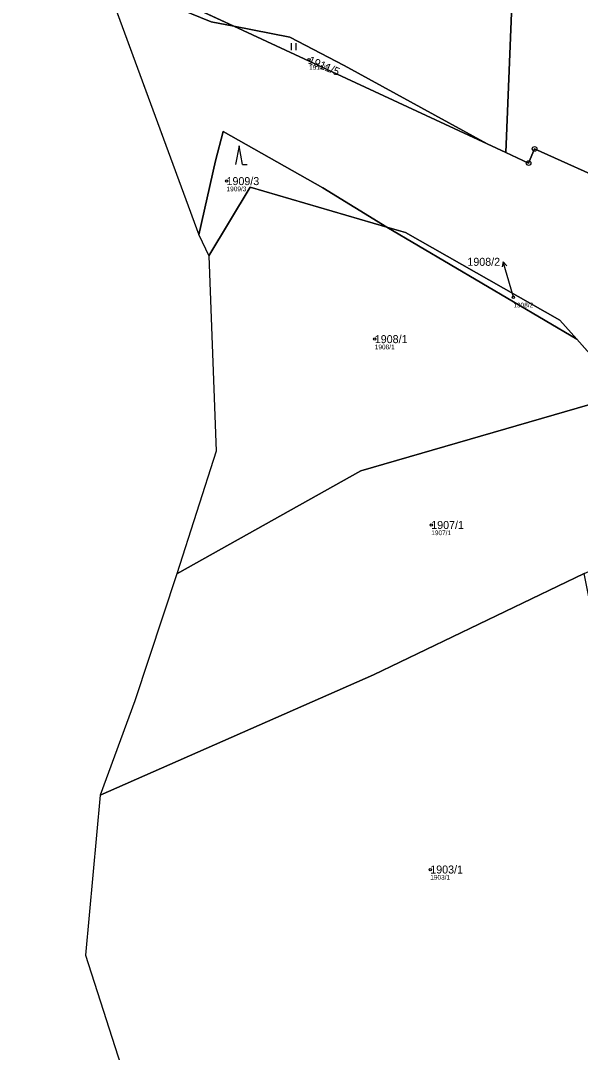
# Model space of a CAD drawing. Extents: x -762274 to -759271, y -1061928 to -1059060.
# Drawn here: x -761330.3 to -761211.3, y -1061708.2 to -1061489 of the extents above; entities that cross this region are included whole.
import ezdxf

# ---------------------------------------------------------------- set-up
doc = ezdxf.new("R2010")
doc.units = 0
for name, color, linetype in [('Definiční body', 7, 'Continuous'), ('Hranice parcel', 7, 'Continuous'), ('Parcelní čísla', 7, 'Continuous'), ('Polygon ku', 7, 'Continuous'), ('Polygon parcely', 7, 'Continuous'), ('Pop  PČ popisy', 7, 'Continuous'), ('Značky bodu BP', 7, 'Continuous'), ('Značky kultur', 7, 'Continuous')]:
    doc.layers.add(name, color=color, linetype=linetype)

msp = doc.modelspace()

# ---------------------------------------------------------------- linework, layer by layer
at = {"layer": 'Definiční body'}
for centre in [(-761268.96, -1061497.23), (-761286.52, -1061523.06), (-761225.52, -1061547.74), (-761254.99, -1061556.64), (-761242.99, -1061596.13), (-761243.19, -1061669.33)]:
    msp.add_circle(centre, 0.25, dxfattribs=at)
at = {"layer": 'Hranice parcel'}
for p, q in [((-761312.47, -1061479.91), (-761292.38, -1061534.51)), ((-761308.44, -1061479.26), (-761284.98, -1061490.14)), ((-761231.11, -1061515.13), (-761284.98, -1061490.14)), ((-761231.11, -1061515.13), (-761227.1, -1061516.99)), ((-761212.04, -1061556.67), (-761252.41, -1061532.86)), ((-761292.38, -1061534.51), (-761290.29, -1061538.93)), ((-761201.68, -1061568.34), (-761212.04, -1061556.67)), ((-761297.11, -1061606.5), (-761306.02, -1061633.52)), ((-761306.02, -1061633.52), (-761313.39, -1061653.52))]:
    msp.add_line(p, q, dxfattribs=at)
for points in [[(-761227.1, -1061516.99), (-761220.7, -1061358.16), (-761330.02, -1061339.22)], [(-761307.25, -1061482.1), (-761289.77, -1061489.2), (-761284.98, -1061490.14)], [(-761284.98, -1061490.14), (-761273.09, -1061492.48), (-761261.48, -1061498.47), (-761231.11, -1061515.13)], [(-761252.41, -1061532.86), (-761266.06, -1061524.52), (-761287.24, -1061512.55), (-761288.87, -1061518.72), (-761292.38, -1061534.51)], [(-761227.1, -1061516.99), (-761222.28, -1061519.23), (-761221.01, -1061516.22), (-761203.38, -1061524.12), (-761158.94, -1061547.15), (-761154.89, -1061570.08)], [(-761252.41, -1061532.86), (-761281.51, -1061524.37), (-761290.29, -1061538.93)], [(-761212.04, -1061556.67), (-761215.62, -1061552.63), (-761248.46, -1061534.01), (-761252.41, -1061532.86)], [(-761290.29, -1061538.93), (-761288.75, -1061580.45), (-761297.11, -1061606.5)], [(-761201.68, -1061568.34), (-761257.96, -1061584.65), (-761297.11, -1061606.5)], [(-761210.5, -1061606.43), (-761255.24, -1061627.95), (-761313.39, -1061653.52)], [(-761313.39, -1061653.52), (-761316.51, -1061687.51), (-761283.85, -1061789.16), (-761267.1, -1061823.02)]]:
    msp.add_lwpolyline(points, dxfattribs=at)
at = {"layer": 'Polygon ku'}
msp.add_lwpolyline([(-761312.47, -1061479.91), (-761292.38, -1061534.51), (-761290.29, -1061538.93), (-761288.75, -1061580.45), (-761297.11, -1061606.5), (-761306.02, -1061633.52), (-761313.39, -1061653.52), (-761316.51, -1061687.51), (-761283.85, -1061789.16)], dxfattribs=at)
at = {"layer": 'Polygon parcely'}
for points in [[(-761154.89, -1061570.08), (-761129.05, -1061580.98), (-761112.62, -1061585.34), (-761096.28, -1061596.88), (-761089.79, -1061503.55), (-761082.43, -1061487.79), (-761100.24, -1061451.37), (-761143.68, -1061386.55), (-761157.05, -1061367.36), (-761213.5, -1061354.63), (-761259.69, -1061346.52), (-761330.31, -1061333.79), (-761330.02, -1061339.22), (-761220.7, -1061358.16), (-761227.1, -1061516.99), (-761222.28, -1061519.23), (-761221.01, -1061516.22), (-761203.38, -1061524.12), (-761158.94, -1061547.15)], [(-761284.98, -1061490.14), (-761273.09, -1061492.48), (-761261.48, -1061498.47), (-761231.11, -1061515.13), (-761227.1, -1061516.99), (-761220.7, -1061358.16), (-761330.02, -1061339.22), (-761328.97, -1061358.49), (-761310.3, -1061388.25), (-761301.95, -1061413.25), (-761291.19, -1061470.51), (-761309.95, -1061475.65), (-761308.44, -1061479.26)], [(-761292.38, -1061534.51), (-761288.87, -1061518.72), (-761287.24, -1061512.55), (-761266.06, -1061524.52), (-761252.41, -1061532.86), (-761248.46, -1061534.01), (-761215.62, -1061552.63), (-761212.04, -1061556.67), (-761201.68, -1061568.34), (-761157.88, -1061583.82), (-761157.01, -1061579.85), (-761154.89, -1061570.08), (-761158.94, -1061547.15), (-761203.38, -1061524.12), (-761221.01, -1061516.22), (-761222.28, -1061519.23), (-761227.1, -1061516.99), (-761231.11, -1061515.13), (-761284.98, -1061490.14), (-761289.77, -1061489.2), (-761307.25, -1061482.1), (-761312.47, -1061479.91)], [(-761284.98, -1061490.14), (-761308.44, -1061479.26), (-761307.25, -1061482.1), (-761289.77, -1061489.2)], [(-761231.11, -1061515.13), (-761261.48, -1061498.47), (-761273.09, -1061492.48), (-761284.98, -1061490.14)], [(-761287.24, -1061512.55), (-761288.87, -1061518.72), (-761292.38, -1061534.51), (-761290.29, -1061538.93), (-761281.51, -1061524.37), (-761252.41, -1061532.86), (-761266.06, -1061524.52)], [(-761290.29, -1061538.93), (-761288.75, -1061580.45), (-761297.11, -1061606.5), (-761257.96, -1061584.65), (-761201.68, -1061568.34), (-761212.04, -1061556.67), (-761252.41, -1061532.86), (-761281.51, -1061524.37)], [(-761212.04, -1061556.67), (-761215.62, -1061552.63), (-761248.46, -1061534.01), (-761252.41, -1061532.86)], [(-761257.96, -1061584.65), (-761297.11, -1061606.5), (-761306.02, -1061633.52), (-761313.39, -1061653.52), (-761255.24, -1061627.95), (-761210.5, -1061606.43), (-761161.96, -1061585.57), (-761182.01, -1061577.86), (-761200.02, -1061570.45), (-761201.68, -1061568.34)], [(-761242.87, -1061830.97), (-761236.94, -1061839.7), (-761233.9, -1061867.56), (-761217.86, -1061891.4), (-761203.45, -1061893.32), (-761181.71, -1061893.08), (-761181.88, -1061889.92), (-761182.93, -1061870.4), (-761186.4, -1061816.61), (-761188.71, -1061763.85), (-761190.47, -1061737.09), (-761190.05, -1061704.07), (-761190.2, -1061698.33), (-761191.06, -1061690.17), (-761194.21, -1061690.4), (-761194.56, -1061685.89), (-761210.5, -1061606.43), (-761255.24, -1061627.95), (-761313.39, -1061653.52), (-761316.51, -1061687.51), (-761283.85, -1061789.16), (-761267.1, -1061823.02)]]:
    msp.add_lwpolyline(points, close=True, dxfattribs=at)
at = {"layer": 'Pop  PČ popisy'}
for p, q in [((-761227.69, -1061540.21), (-761227.89, -1061541.31)), ((-761226.86, -1061543.09), (-761227.69, -1061540.21)), ((-761227.69, -1061540.21), (-761226.93, -1061541.03)), ((-761225.52, -1061547.74), (-761226.86, -1061543.09))]:
    msp.add_line(p, q, dxfattribs=at)
at = {"layer": 'Značky bodu BP'}
for centre, radius in [((-761221.01, -1061516.22), 0.5), ((-761221.01, -1061516.22), 0.0303), ((-761222.28, -1061519.23), 0.5), ((-761222.28, -1061519.23), 0.0303)]:
    msp.add_circle(centre, radius, dxfattribs=at)
at = {"layer": 'Značky kultur'}
for p, q in [((-761272.7, -1061495.24), (-761272.7, -1061493.74)), ((-761271.7, -1061495.24), (-761271.7, -1061493.74)), ((-761283.85, -1061515.55), (-761284.6, -1061519.55)), ((-761283.1, -1061519.55), (-761283.85, -1061515.55)), ((-761283.1, -1061519.55), (-761282.1, -1061519.55))]:
    msp.add_line(p, q, dxfattribs=at)

# ---------------------------------------------------------------- texts
at = {"layer": 'Definiční body'}
for s, p in [('1911/5', (-761268.96, -1061499.39)), ('1909/3', (-761286.52, -1061525.22)), ('1908/2', (-761225.52, -1061549.9)), ('1908/1', (-761254.99, -1061558.8)), ('1907/1', (-761242.99, -1061598.29)), ('1903/1', (-761243.19, -1061671.49))]:
    msp.add_text(s, height=1, dxfattribs=at).set_placement(p)
at = {"layer": 'Parcelní čísla'}
msp.add_text('1911/5', height=1.7, rotation=337, dxfattribs=at).set_placement((-761269.29, -1061498.01))
for s, p in [('1909/3', (-761286.52, -1061523.91)), ('1908/2', (-761235.3, -1061541.06)), ('1908/1', (-761254.99, -1061557.49)), ('1907/1', (-761242.99, -1061596.98)), ('1903/1', (-761243.19, -1061670.18))]:
    msp.add_text(s, height=1.7, dxfattribs=at).set_placement(p)

doc.saveas('drawing.dxf')
